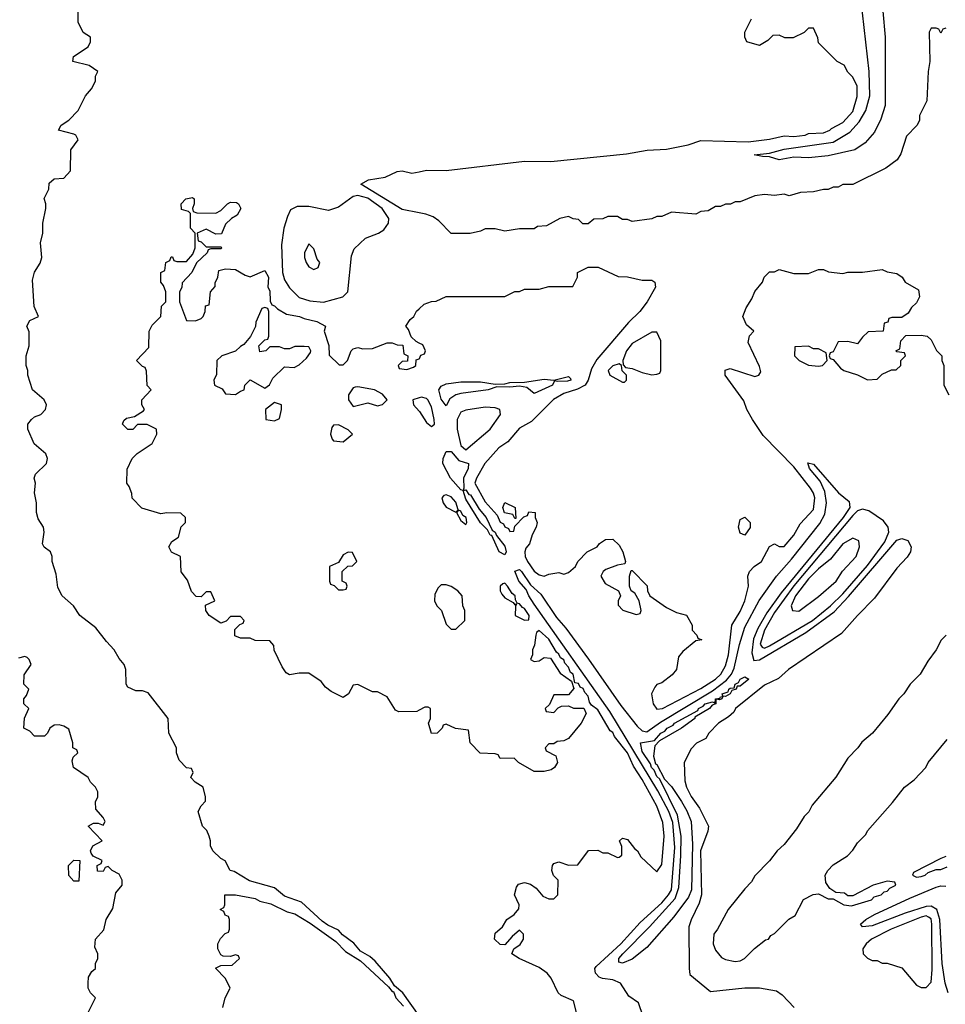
# Model space of a CAD drawing. Header units: inches. Extents: x 2348341 to 2479810, y 460419 to 613669.
# Tile 531 of 656: x 2408369 to 2412148, y 573944 to 577961. Entities that reach past the tile are written whole.
import ezdxf

# ---------------------------------------------------------------- set-up
doc = ezdxf.new("R2010")
doc.units = ezdxf.units.IN
doc.header["$MEASUREMENT"] = 0
doc.layers.add('C4507', color=7, linetype='Continuous')
doc.layers.add('C4517', color=7, linetype='Continuous')

msp = doc.modelspace()

# ---------------------------------------------------------------- linework, layer by layer
at = {"layer": 'C4507', "color": 2}
for points, elevation in [([(2410000, 573897.2), (2409933.2, 573990), (2409898.6, 574018.6), (2409880.9, 574050), (2409819.7, 574119.7), (2409798.3, 574138.3), (2409761, 574161), (2409732.8, 574192.8), (2409687.3, 574227.3), (2409670, 574246), (2409626.6, 574266.6), (2409603.3, 574283.3), (2409520.2, 574360.2), (2409450, 574385.2), (2409410, 574419), (2409307.5, 574447.5), (2409245.2, 574485.2), (2409228.7, 574490), (2409208.4, 574528.4), (2409190, 574538), (2409158, 574570), (2409148.7, 574590), (2409148.7, 574610), (2409142, 574630), (2409132.5, 574652.5), (2409115.3, 574670), (2409098, 574730), (2409110, 574754), (2409127.3, 574772.7), (2409128, 574790), (2409118, 574830), (2409086, 574850), (2409068.4, 574868.4), (2409078, 574890), (2409070, 574906), (2409050, 574908), (2409020.2, 574940.2), (2409008.7, 574970), (2409008.7, 574990), (2408978, 575050), (2408975.3, 575110), (2408894, 575214), (2408870, 575222), (2408843.1, 575223.1), (2408810, 575238), (2408804, 575250), (2408802, 575310), (2408795.3, 575330), (2408774.6, 575354.6), (2408755.3, 575390), (2408723.2, 575423.2), (2408680.2, 575480.2), (2408615.3, 575530), (2408589.1, 575569.1), (2408542, 575610), (2408524.7, 575644.7), (2408518, 575698), (2408502, 575750), (2408502, 575770), (2408495.3, 575790), (2408469.3, 575809.3), (2408462.7, 575822.7), (2408469.3, 575870), (2408466, 575890), (2408444.8, 575924.8), (2408438, 575950), (2408437.2, 575990), (2408429.3, 576030), (2408433.2, 576070), (2408428.7, 576090), (2408434, 576106), (2408479, 576150), (2408482, 576170), (2408475.3, 576190), (2408428.7, 576230), (2408402, 576290), (2408402, 576310), (2408417.2, 576330), (2408430, 576340.7), (2408455.3, 576350), (2408474, 576370), (2408479, 576390), (2408468.7, 576410), (2408422, 576450), (2408402, 576510), (2408402, 576530), (2408395.3, 576550), (2408395.3, 576590), (2408408, 576630), (2408407.3, 576687.3), (2408398, 576710), (2408410, 576734), (2408446, 576750), (2408428.7, 576790), (2408422, 576898), (2408429.3, 576930.7), (2408452.9, 576967.1), (2408459, 576990), (2408454, 577050), (2408464, 577090), (2408464, 577130), (2408475.3, 577190), (2408475.3, 577210), (2408468.9, 577231.1), (2408488, 577270), (2408490, 577294), (2408510, 577312), (2408550, 577314), (2408576.4, 577343.6), (2408578, 577430), (2408608, 577470), (2408598, 577490), (2408590, 577494), (2408528, 577510), (2408538, 577530), (2408570, 577551.3), (2408608, 577590), (2408638, 577650), (2408662, 577678), (2408678, 577710), (2408678, 577730), (2408688, 577750), (2408653.2, 577773.2), (2408586, 577790), (2408588.7, 577810), (2408648, 577850), (2408658, 577870), (2408658, 577890), (2408628.9, 577908.9), (2408608, 577950), (2408608, 578030)], 94), ([(2410000, 577172.8), (2409930, 577186.3), (2409761.2, 577290), (2409793, 577307), (2409861.6, 577318.4), (2409910, 577341.6), (2409930, 577344.4), (2409970, 577334.6), (2410000, 577340.4)], 90), ([(2410000, 575143.5), (2409990, 575138), (2409916.4, 575136.4), (2409903.1, 575143.1), (2409870, 575198), (2409830, 575218), (2409810, 575218), (2409750, 575248), (2409730, 575246), (2409711.3, 575210), (2409690, 575195.3), (2409640.2, 575220.2), (2409618, 575238), (2409600.2, 575260.2), (2409550, 575295.3), (2409510, 575295.3), (2409470, 575288), (2409456.4, 575296.4), (2409440.2, 575320.2), (2409408.4, 575388.4), (2409407.3, 575407.3), (2409390, 575426), (2409330, 575428), (2409310, 575438), (2409270, 575438), (2409247.3, 575447.3), (2409247.3, 575472.7), (2409267.3, 575492.7), (2409282, 575498), (2409286, 575510), (2409270, 575526), (2409230, 575526), (2409212.7, 575507.3), (2409190, 575498), (2409142, 575530), (2409128.7, 575550), (2409128, 575572), (2409166, 575590), (2409150, 575626), (2409130, 575626), (2409110, 575606), (2409090, 575608), (2409070, 575628), (2409053.6, 575673.6), (2409028.4, 575708.4), (2409026, 575770), (2408988.9, 575788.9), (2408978, 575810), (2408990, 575832), (2409018, 575850), (2409028.4, 575891.6), (2409046, 575910), (2409046, 575930), (2409027.3, 575947.3), (2408970, 575948.7), (2408944.7, 575944.7), (2408868.4, 575968.4), (2408828.4, 576008.4), (2408827.3, 576027.3), (2408816.4, 576056.4), (2408806, 576070), (2408807.3, 576127.3), (2408828, 576170), (2408849.1, 576190.9), (2408910, 576232), (2408928.7, 576270), (2408928, 576290), (2408890, 576308.7), (2408850, 576308.7), (2408830.9, 576289.1), (2408811, 576289), (2408789.2, 576310), (2408794.6, 576325.4), (2408804.7, 576335.3), (2408838, 576342), (2408874.6, 576365.4), (2408878, 576370), (2408868, 576390), (2408868, 576410), (2408906, 576450), (2408888.9, 576468.9), (2408887.3, 576527.3), (2408882, 576542), (2408870, 576546), (2408846, 576570), (2408896.4, 576623.6), (2408898, 576690), (2408910, 576714), (2408946, 576750), (2408948.4, 576791.6), (2408966, 576810), (2408966, 576850), (2408956.4, 576876.4), (2408946, 576890), (2408946, 576930), (2408962, 576938), (2408966, 576970), (2408982, 576978), (2408987.3, 576992.7), (2408992.7, 576992.7), (2408998, 576978), (2409010, 576974), (2409050, 576974), (2409076.4, 577003.6), (2409086, 577030), (2409086, 577090), (2409066, 577110), (2409066, 577170), (2409058, 577178), (2409030, 577186), (2409028.7, 577210), (2409048, 577230), (2409074.8, 577234.8), (2409082, 577230), (2409082, 577210), (2409074, 577190), (2409078, 577178), (2409092.7, 577172.7), (2409170, 577172), (2409190, 577182), (2409218, 577210), (2409230, 577216), (2409254.8, 577214.8), (2409262, 577210), (2409272, 577190), (2409256.9, 577163.1), (2409234, 577150), (2409210, 577126), (2409192.7, 577087.3), (2409170, 577086), (2409130, 577106), (2409094, 577090), (2409098, 577058), (2409110, 577054), (2409130, 577034), (2409190, 577034), (2409194, 577030), (2409190, 577026), (2409150, 577026), (2409138, 577022), (2409134, 577010), (2409091.6, 576968.4), (2409072, 576930), (2409032.7, 576887.3), (2409031.6, 576868.4), (2409022, 576850), (2409022, 576810), (2409050, 576734), (2409087.3, 576732.7), (2409110, 576742), (2409118, 576750), (2409126, 576770), (2409127.3, 576792.7), (2409142, 576798), (2409148, 576850), (2409167.3, 576872.7), (2409167.3, 576887.3), (2409178, 576910), (2409182, 576938), (2409210, 576944.7), (2409250, 576941), (2409290, 576918), (2409310, 576912), (2409370, 576938), (2409384.7, 576910), (2409382, 576870), (2409390, 576854), (2409392, 576812), (2409398, 576798), (2409410, 576794), (2409421, 576781), (2409458.8, 576758.8), (2409512, 576750), (2409530, 576741), (2409582, 576730), (2409618, 576710), (2409612, 576690), (2409631.1, 576631.1), (2409632.7, 576592.7), (2409672.7, 576552.7), (2409690, 576552), (2409708, 576570), (2409722, 576610), (2409730, 576618), (2409750, 576622.8), (2409770, 576617.3), (2409810, 576618.8), (2409870, 576642), (2409890, 576642), (2409910, 576634), (2409932.7, 576632.7), (2409938, 576598), (2409954, 576590), (2409952.7, 576567.3), (2409930, 576566), (2409914, 576550), (2409918, 576538), (2409950, 576534), (2409976.4, 576543.6), (2409986, 576550), (2409987.3, 576572.7), (2410000, 576577.3)], 90), ([(2410000, 576641.4), (2409987.3, 576647.3), (2409967.3, 576667.3), (2409956.4, 576696.4), (2409946, 576710), (2409963.1, 576736.9), (2409978, 576750), (2409988.9, 576771.1), (2410000, 576781.3)], 90), ([(2410000, 576418.2), (2409974, 576410), (2409976.4, 576390), (2410000, 576364.2)], 90), ([(2408648.7, 573910), (2408678, 573970), (2408658, 573990), (2408648.9, 574008.9), (2408648, 574030), (2408650, 574054), (2408663.1, 574076.9), (2408678, 574090), (2408678, 574110), (2408688, 574130), (2408688, 574150), (2408676.4, 574176.4), (2408678, 574210), (2408712.9, 574247.1), (2408722, 574290), (2408750, 574334), (2408762, 574398), (2408788, 574430), (2408788, 574450), (2408774.6, 574474.6), (2408746, 574490), (2408730, 574506), (2408718, 574502), (2408710, 574486), (2408687.3, 574487.3), (2408686, 574510), (2408702, 574518), (2408706, 574530), (2408668.4, 574548.4), (2408660.4, 574560.4), (2408658, 574570), (2408668, 574590), (2408706, 574610), (2408648.7, 574670), (2408670, 574682), (2408690, 574682), (2408710, 574674), (2408718, 574690), (2408710, 574706), (2408680.4, 574740.4), (2408678, 574770), (2408688, 574790), (2408688, 574810), (2408678, 574830), (2408658, 574850), (2408648.4, 574868.4), (2408588.7, 574910), (2408583.1, 574936.9), (2408588, 574952), (2408606, 574970), (2408602, 574982), (2408586, 574990), (2408586, 575010), (2408570, 575066), (2408550, 575079), (2408530, 575084), (2408510, 575082), (2408492, 575070), (2408482, 575050), (2408470, 575038), (2408430, 575038), (2408410, 575058), (2408386, 575070), (2408388.9, 575111.1), (2408406, 575150), (2408386, 575170), (2408386, 575190), (2408396.4, 575203.6), (2408406, 575230), (2408386, 575250), (2408387.3, 575287.3), (2408415.3, 575330), (2408408, 575350), (2408399, 575359), (2408390, 575362), (2408363.6, 575356.4)], 98), ([(2409198, 573930), (2409208, 573970), (2409228, 574010), (2409208.9, 574048.9), (2409168.4, 574091.6), (2409190, 574102), (2409236.4, 574103.6), (2409266, 574130), (2409262, 574142), (2409250, 574146), (2409230, 574138), (2409200.4, 574140.4), (2409190, 574146), (2409178, 574170), (2409178, 574190), (2409188.4, 574211.6), (2409207.3, 574232.7), (2409222, 574238), (2409226, 574250), (2409226, 574290), (2409222, 574302), (2409207.3, 574307.3), (2409202, 574322), (2409188, 574330), (2409202, 574338), (2409206, 574350), (2409206, 574390), (2409250, 574390.7), (2409330, 574375.5), (2409350, 574364), (2409394, 574354), (2409461.3, 574321.3), (2409492.4, 574312.4), (2409554.9, 574274.9), (2409659.5, 574199.5), (2409698.8, 574158.8), (2409760.4, 574120.4), (2409874.8, 574014.8), (2409890, 573996), (2409895.3, 573995.3), (2409904.9, 573970), (2409935.5, 573935.5)], 94)]:
    msp.add_lwpolyline(points, dxfattribs=dict(at, elevation=elevation))
for points, elevation in [([(2409750, 577243.1), (2409730, 577239.8), (2409670, 577196.3), (2409630, 577182.6), (2409550, 577198), (2409501.7, 577198.3), (2409475.2, 577184.8), (2409462, 577158), (2409447.3, 577110), (2409438, 577042), (2409442.6, 576930), (2409450, 576898.8), (2409470, 576866.8), (2409510, 576826.8), (2409553.2, 576813.2), (2409610, 576808.2), (2409688.7, 576830), (2409709, 576850), (2409723.2, 576996.8), (2409734.2, 577025.8), (2409781.2, 577070), (2409834, 577090), (2409856.3, 577103.7), (2409875.1, 577130), (2409875.6, 577150), (2409849.6, 577190), (2409790, 577232.4)], 94), ([(2409550, 577046), (2409532, 577010), (2409532, 576990), (2409538, 576970), (2409550, 576952), (2409570, 576941), (2409588, 576950), (2409594, 576970), (2409584, 576984), (2409570, 577026)], 98), ([(2409370, 576786), (2409358, 576782), (2409332.7, 576727.3), (2409331.6, 576708.4), (2409311.6, 576668.4), (2409284.7, 576635.3), (2409270, 576628), (2409250, 576608.7), (2409194, 576590), (2409174, 576570), (2409172.7, 576512.7), (2409162, 576490), (2409164.7, 576470), (2409195.3, 576455.3), (2409210, 576434), (2409250, 576432), (2409270, 576444.7), (2409286, 576450), (2409288, 576470), (2409310, 576491.3), (2409370, 576458), (2409389.1, 576470.9), (2409402, 576498), (2409450, 576544.7), (2409490, 576542), (2409510, 576552), (2409540.4, 576579.6), (2409556.4, 576603.6), (2409558, 576610), (2409550, 576626), (2409530, 576628), (2409492.7, 576627.3), (2409470, 576618), (2409450, 576618), (2409430, 576626), (2409390, 576626), (2409374, 576610), (2409350, 576606), (2409346, 576630), (2409370, 576654), (2409382, 576658), (2409386, 576670), (2409386, 576770), (2409382, 576782)], 90), ([(2409750, 576462.7), (2409738.8, 576461.2), (2409730, 576459), (2409711, 576430), (2409711.3, 576410), (2409730, 576382), (2409790, 576398), (2409830, 576384.7), (2409850, 576391.3), (2409868.7, 576410), (2409850, 576432.7), (2409818, 576450)], 90), ([(2409410, 576399), (2409372, 576370), (2409374, 576330), (2409410, 576324.7), (2409430, 576334), (2409438, 576370), (2409438, 576390)], 90), ([(2409670, 576308), (2409650, 576306), (2409643.6, 576296.4), (2409638, 576270), (2409644.7, 576250), (2409650, 576242), (2409690, 576238), (2409728, 576270), (2409710, 576288)], 90), ([(2409710, 575788), (2409690, 575778), (2409670, 575746), (2409634, 575730), (2409634, 575670), (2409638, 575658), (2409652.7, 575652.7), (2409670, 575634), (2409690, 575634), (2409702, 575638), (2409706, 575650), (2409702, 575662), (2409686, 575670), (2409686, 575710), (2409708.4, 575731.6), (2409727.3, 575732.7), (2409746, 575750), (2409727.3, 575787.3)], 90), ([(2408590, 574446), (2408569.1, 574469.1), (2408568, 574510), (2408590, 574531.3), (2408614, 574530), (2408610, 574446)], 98)]:
    msp.add_lwpolyline(points, close=True, dxfattribs=dict(at, elevation=elevation))
at = {"layer": 'C4517', "color": 2}
for points, elevation in [([(2411882.9, 578102.9), (2411903.1, 577890), (2411902.6, 577610), (2411884.8, 577555.2), (2411858.5, 577501.4), (2411821.4, 577458.6), (2411778.8, 577430), (2411670, 577404.7), (2411590, 577396.9), (2411530, 577399.6), (2411470, 577389.6), (2411430, 577401.2), (2411402, 577402), (2411368, 577410), (2411430, 577416.3), (2411490, 577432.7), (2411690, 577461.7), (2411757.9, 577502.1), (2411796.3, 577543.7), (2411823.8, 577590), (2411839.3, 577650), (2411836.8, 577750), (2411803.5, 578050)], 86), ([(2410000, 577340.4), (2410030, 577346.3), (2410110, 577345.2), (2410430, 577383.7), (2410538, 577382), (2410846.7, 577413.3), (2410931.1, 577428.9), (2411010, 577432.4), (2411098, 577450), (2411150, 577467.3), (2411343.1, 577463.1), (2411430, 577472.7), (2411490, 577486.4), (2411530, 577484.2), (2411575.3, 577490), (2411590, 577496.3), (2411650, 577499.3), (2411677.2, 577510), (2411682.9, 577517.1), (2411730, 577540.7), (2411770, 577586.8), (2411788, 577648), (2411788, 577690), (2411770, 577726), (2411750, 577746), (2411734.6, 577774.6), (2411706, 577790), (2411630, 577866), (2411627.3, 577887.3), (2411610, 577926), (2411590, 577926), (2411571.6, 577908.4), (2411527.3, 577887.3), (2411492.7, 577887.3), (2411470, 577898), (2411443.6, 577896.4), (2411423.6, 577876.4), (2411390, 577855.3), (2411338, 577870), (2411328.9, 577888.9), (2411329, 577910), (2411356.4, 577963.6)], 90), ([(2412150, 577926), (2412138, 577922), (2412130, 577906), (2412122, 577922), (2412110, 577926), (2412090, 577926), (2412082, 577910), (2412084.7, 577790), (2412078, 577750), (2412072, 577630), (2412042, 577570), (2412042, 577550), (2412031.6, 577528.4), (2411990, 577486), (2411966.4, 577413.6), (2411950.8, 577389.2), (2411905.4, 577354.6), (2411770, 577288), (2411730, 577288), (2411710, 577278), (2411690, 577278), (2411670, 577268), (2411650, 577268), (2411610, 577258), (2411556.4, 577256.4), (2411510, 577242), (2411490, 577248.7), (2411450, 577244), (2411410, 577248), (2411370, 577242), (2411310, 577218), (2411290, 577218), (2411271.6, 577208.4), (2411250, 577208), (2411230, 577198), (2411210, 577198), (2411179.6, 577180.4), (2411150, 577178), (2411130, 577168), (2411030, 577175.3), (2410990, 577158), (2410970, 577158), (2410950, 577148), (2410870, 577138), (2410850, 577146), (2410830, 577146), (2410810, 577158), (2410770, 577158), (2410750, 577148), (2410712.7, 577147.3), (2410690, 577128), (2410668.4, 577128.4), (2410650, 577146), (2410628.4, 577148.4), (2410610, 577158), (2410574, 577150), (2410519.6, 577120.4), (2410483.6, 577116.4), (2410470, 577108), (2410410, 577108), (2410350, 577098), (2410310, 577108), (2410270, 577108), (2410250, 577098), (2410208.4, 577088.4), (2410130, 577088), (2410080.2, 577140.2), (2410057, 577157), (2410027.5, 577167.5), (2410000, 577172.8)], 90), ([(2410000, 576781.3), (2410020.2, 576799.8), (2410050, 576811.3), (2410070, 576812), (2410110, 576831.3), (2410350, 576832), (2410390, 576852), (2410410, 576852), (2410430, 576862), (2410490, 576862), (2410530, 576872), (2410627.3, 576872.7), (2410646, 576910), (2410646, 576930), (2410690, 576951.3), (2410731.1, 576951.1), (2410812.7, 576912.7), (2410850, 576912), (2410910, 576898), (2410950, 576898), (2410962, 576890), (2410964.7, 576870), (2410930.4, 576810), (2410900.5, 576770), (2410854.9, 576725.1), (2410725.9, 576574.1), (2410703.7, 576536.3), (2410690.3, 576489.7), (2410677.1, 576470), (2410646.2, 576453.8), (2410590, 576436.1), (2410548.6, 576411.4), (2410458, 576322), (2410410, 576293.6), (2410361.4, 576238.6), (2410325.4, 576214.5), (2410267.4, 576150), (2410234.4, 576090), (2410227.9, 576070), (2410270, 575993), (2410319, 575939), (2410330, 575911.3), (2410343.8, 575903.8), (2410350, 575891.3), (2410364.9, 575884.9), (2410370, 575872), (2410386, 575874), (2410390, 575894), (2410427.3, 575932.7), (2410442, 575938), (2410447.3, 575952.7), (2410474, 575950), (2410474, 575930), (2410482, 575910), (2410478, 575890), (2410461.4, 575858.6), (2410450, 575822), (2410434.8, 575805.2), (2410430.7, 575789.3), (2410433, 575770), (2410442.4, 575750), (2410470, 575710.5), (2410490, 575695.5), (2410510, 575690.7), (2410530, 575698.8), (2410570, 575704.7), (2410590, 575698), (2410610, 575704.7), (2410638, 575730), (2410648, 575750), (2410686, 575790), (2410726, 575810), (2410736.4, 575823.6), (2410760.4, 575839.6), (2410790, 575842), (2410816.8, 575816.8), (2410831.3, 575790), (2410842, 575750), (2410839.6, 575740.4), (2410810, 575735.3), (2410762, 575718), (2410751.1, 575708.9), (2410742, 575690), (2410759.8, 575659.8), (2410814, 575630), (2410822, 575610), (2410812, 575590), (2410812.7, 575572.7), (2410831.6, 575551.6), (2410886, 575534), (2410902, 575538), (2410906, 575550), (2410898, 575590), (2410880.4, 575620.4), (2410866, 575630), (2410858, 575650), (2410858, 575690), (2410866, 575714), (2410870, 575714), (2410930.9, 575650.9), (2410932, 575630), (2410942, 575610), (2411010, 575562), (2411050, 575542), (2411091.1, 575531.1), (2411114, 575490), (2411114, 575470), (2411134, 575450), (2411138, 575438), (2411154, 575430), (2411130, 575426), (2411076.8, 575383.2), (2411058.8, 575361.2), (2411050, 575309), (2411032.3, 575287.7), (2410990, 575255.3), (2410970, 575248.7), (2410962.5, 575237.5), (2410948.2, 575210), (2410955.5, 575170), (2410970, 575148.2), (2410993.2, 575150), (2411150, 575232), (2411209.6, 575270), (2411231.1, 575290), (2411250, 575324), (2411263.5, 575370), (2411276, 575490), (2411310, 575546.8), (2411329.2, 575590), (2411344, 575650), (2411342, 575690), (2411348, 575710), (2411368, 575730), (2411398, 575750), (2411430, 575812), (2411450, 575822), (2411470, 575812), (2411490, 575812), (2411530, 575858), (2411555.5, 575904.5), (2411610, 575962), (2411614.7, 576010), (2411610, 576028.7), (2411597.6, 576050), (2411530, 576136.2), (2411404.9, 576264.9), (2411360.7, 576330), (2411338, 576370), (2411325.2, 576405.2), (2411248.7, 576510), (2411248.9, 576531.1), (2411270, 576538), (2411370, 576504.7), (2411386, 576510), (2411395.3, 576524.7), (2411390, 576546), (2411343.1, 576643.1), (2411348.4, 576671.6), (2411366, 576690), (2411336.4, 576716.4), (2411322, 576750), (2411334.6, 576785.4), (2411358, 576822), (2411370, 576852), (2411402, 576890), (2411409.1, 576910.9), (2411430, 576932), (2411450, 576932), (2411470, 576942), (2411530, 576924.7), (2411590, 576924.7), (2411630, 576942), (2411650, 576942), (2411671.6, 576931.6), (2411730, 576924.7), (2411750, 576931.3), (2411810, 576931.3), (2411890, 576942), (2411910, 576932), (2411950, 576924.7), (2411971.3, 576910), (2411984.7, 576890), (2412038, 576858), (2412042, 576830), (2412030, 576806), (2412010, 576786), (2411996.9, 576763.1), (2411970, 576746), (2411930, 576746), (2411918, 576742), (2411912.7, 576727.3), (2411898, 576722), (2411894, 576690), (2411832.7, 576687.3), (2411810, 576666), (2411790, 576638), (2411750, 576648), (2411710, 576646), (2411690, 576606), (2411678, 576602), (2411674, 576590), (2411678, 576578), (2411690, 576574), (2411719.6, 576539.6), (2411734, 576530), (2411790, 576512), (2411830, 576492), (2411870, 576494), (2411890, 576514), (2411928.4, 576531.6), (2411947.3, 576532.7), (2411966, 576550), (2411966, 576570), (2411986, 576590), (2411982, 576602), (2411950, 576606), (2411946, 576610), (2411962, 576618), (2411966, 576650), (2411987.3, 576672.7), (2412050, 576674), (2412074, 576670), (2412090, 576654), (2412111.6, 576611.6), (2412134, 576590), (2412134, 576570), (2412142, 576550), (2412142, 576470), (2412162, 576430)], 90), ([(2410000, 576577.3), (2410002, 576578), (2410007.3, 576592.7), (2410022, 576598), (2410026, 576610), (2410014.6, 576634.6), (2410000, 576641.4)], 90), ([(2410000, 576364.2), (2410002, 576362), (2410030, 576317.1), (2410050, 576300.5), (2410062.7, 576310), (2410061.3, 576330), (2410050, 576381.2), (2410035.1, 576410), (2410030, 576415.6), (2410010, 576421.3), (2410000, 576418.2)], 90), ([(2410914, 573894), (2410895.3, 573950), (2410856.4, 573976.4), (2410822, 574030), (2410790, 574043.7), (2410748.6, 574048.6), (2410734.8, 574054.8), (2410720.5, 574070), (2410716.9, 574090), (2410722.2, 574097.8), (2410823.6, 574190), (2410902.8, 574277.2), (2410990, 574357.7), (2411018.4, 574390), (2411029.8, 574410), (2411043.1, 574583.1), (2411035.3, 574684.7), (2411019.5, 574730), (2410973.9, 574813.9), (2410778.7, 575138.7), (2410470, 575575.8), (2410447.8, 575610), (2410436.6, 575636.6), (2410407.4, 575670), (2410390, 575711), (2410410, 575717), (2410418.4, 575710), (2410454.5, 575654.5), (2410497, 575617), (2410561.2, 575521.2), (2410598.4, 575478.4), (2410691.4, 575351.4), (2410823.2, 575163.2), (2410890, 575078.5), (2410910, 575059.6), (2410930, 575055.2), (2410985.1, 575094.9), (2411197.2, 575222.8), (2411254.3, 575265.7), (2411274.8, 575290), (2411285.6, 575314.4), (2411307.9, 575412.1), (2411330, 575482), (2411388.5, 575591.5), (2411458.5, 575690), (2411520.5, 575759.5), (2411635.2, 575904.8), (2411656.6, 575943.4), (2411662.9, 575990), (2411656.1, 576036.1), (2411637.5, 576077.5), (2411593.2, 576130), (2411587, 576153), (2411610, 576146.8), (2411712, 576030), (2411755.4, 575995.4), (2411758.4, 575970), (2411731.6, 575930), (2411477.7, 575622.3), (2411418.7, 575541.3), (2411382.6, 575477.4), (2411365.2, 575434.8), (2411358.2, 575378.2), (2411366.8, 575346.8), (2411390, 575348.4), (2411578.8, 575461.2), (2411694.5, 575545.5), (2411753.2, 575606.8), (2411950, 575836.9), (2411970, 575844.7), (2411995.6, 575835.6), (2412008.1, 575810), (2412006.2, 575790), (2411992.7, 575767.3), (2411950, 575723), (2411859.2, 575600.8), (2411788.8, 575530), (2411723.9, 575456.1), (2411507.7, 575310), (2411466.7, 575273.3), (2411410, 575245.2), (2411291.3, 575150), (2411284, 575136), (2411263.5, 575116.5), (2411222, 575090), (2411182, 575050), (2411170, 575028), (2411131.6, 575008.4), (2411110, 574986), (2411082, 574930), (2411084.7, 574855.3), (2411091, 574830), (2411110, 574791.3), (2411144.1, 574744.1), (2411181, 574670), (2411178, 574650), (2411148.4, 574570), (2411153, 574390), (2411143.7, 574356.3), (2411110, 574288.7), (2411100.4, 574259.6), (2411101.7, 574090), (2411105.5, 574065.5), (2411190, 573996.3), (2411330, 574010.7), (2411390, 574010.8), (2411459.1, 573999.1), (2411482, 573982), (2411531.3, 573930)], 86), ([(2410642, 573910), (2410630, 573958), (2410580.2, 573980.2), (2410568, 573990), (2410539, 574050), (2410522, 574070), (2410490, 574093.2), (2410408, 574130), (2410378, 574150), (2410386, 574170), (2410412.9, 574187.1), (2410426, 574210), (2410426, 574230), (2410410, 574246), (2410379.6, 574220.4), (2410350, 574186), (2410330, 574188), (2410308, 574210), (2410310, 574234), (2410340.4, 574259.6), (2410358, 574290), (2410388, 574310), (2410407.3, 574332.7), (2410408, 574350), (2410389.2, 574390), (2410398, 574422), (2410406, 574434), (2410430, 574441), (2410454.4, 574434.4), (2410478, 574418), (2410505.4, 574385.4), (2410530, 574374), (2410550, 574374), (2410566, 574390), (2410568, 574450), (2410549, 574469), (2410542, 574490), (2410544, 574510), (2410550, 574518), (2410570, 574524.7), (2410610, 574511.3), (2410648, 574512), (2410691.6, 574571.6), (2410730, 574572), (2410750, 574562), (2410770, 574562), (2410810, 574542), (2410816.4, 574543.6), (2410827.3, 574552.7), (2410828, 574570), (2410827.3, 574587.3), (2410818, 574610), (2410830, 574622), (2410850, 574616), (2410878.8, 574578.8), (2410890.8, 574570), (2410905.2, 574545.2), (2410970, 574484.7), (2410990, 574514), (2410999.6, 574630), (2410995.1, 574684.9), (2410970, 574752), (2410910, 574860.9), (2410874.6, 574914.6), (2410850, 574969.3), (2410796.9, 575036.9), (2410790, 575052.3), (2410779.3, 575059.3), (2410730, 575145.2), (2410704, 575164), (2410696, 575176), (2410690, 575201.2), (2410676.4, 575216.4), (2410670, 575231.6), (2410657, 575237), (2410650, 575252.7), (2410635.3, 575255.3), (2410628.7, 575290), (2410617.5, 575297.5), (2410610, 575319.3), (2410594.9, 575334.9), (2410590, 575349), (2410576.9, 575356.9), (2410570, 575372.7), (2410560.1, 575380.1), (2410530, 575433.6), (2410490, 575468.7), (2410479.6, 575460.4), (2410476, 575450), (2410471, 575409), (2410462, 575390), (2410462, 575370), (2410454, 575350), (2410470, 575342), (2410490, 575344.7), (2410510, 575358), (2410536, 575356), (2410575.3, 575295.3), (2410622, 575262), (2410631.6, 575231.6), (2410610, 575206), (2410550, 575206), (2410532.7, 575167.3), (2410514, 575150), (2410518, 575138), (2410550, 575134), (2410567.3, 575152.7), (2410580.4, 575159.6), (2410610, 575162), (2410630, 575152), (2410671.6, 575151.6), (2410682, 575130), (2410662, 575090), (2410610, 575028), (2410590, 575018), (2410563.6, 575016.4), (2410550, 575006), (2410530, 575006), (2410514, 574990), (2410518, 574978), (2410558, 574958), (2410564.7, 574930), (2410552, 574910), (2410539.1, 574900.9), (2410510, 574893.2), (2410470, 574894), (2410406, 574930), (2410387.3, 574947.3), (2410330, 574946), (2410322, 574962), (2410310, 574966), (2410248.4, 574968.4), (2410208, 575010), (2410202, 575062), (2410148.4, 575068.4), (2410110, 575086), (2410098, 575082), (2410094, 575070), (2410074, 575050), (2410050, 575048), (2410038, 575090), (2410046, 575110), (2410046, 575150), (2410036.4, 575156.4), (2410023.6, 575156.4), (2410000, 575143.5)], 90), ([(2412152, 575450), (2412131.1, 575428.9), (2412111.3, 575390), (2412076, 575344), (2412044.7, 575290), (2412004.7, 575250), (2411978, 575210), (2411958, 575190), (2411913.7, 575126.3), (2411851.3, 575050), (2411807.1, 575012.9), (2411791.3, 574990), (2411750, 574948), (2411701, 574870), (2411604.5, 574755.5), (2411590.6, 574729.4), (2411571.3, 574710), (2411539.8, 574660.2), (2411490, 574595.3), (2411461, 574570), (2411430.7, 574529.3), (2411370, 574468), (2411357.3, 574442.7), (2411330, 574415.3), (2411261, 574330), (2411218, 574250), (2411202.8, 574230), (2411200.7, 574190), (2411210, 574164.7), (2411234.4, 574134.4), (2411250, 574126.8), (2411290, 574118.8), (2411310, 574121), (2411328, 574130), (2411368.9, 574171.1), (2411414, 574206), (2411426, 574210), (2411435.3, 574224.7), (2411450, 574232), (2411508.9, 574291.1), (2411534.6, 574305.4), (2411568.9, 574371.1), (2411608.4, 574391.6), (2411630, 574394), (2411670, 574374), (2411690, 574374), (2411734, 574350), (2411765.4, 574345.4), (2411846, 574370), (2411858, 574382), (2411886, 574390), (2411898, 574402), (2411910, 574404.7), (2411922, 574418), (2411946, 574430), (2411942, 574442), (2411910, 574446), (2411854, 574430), (2411770, 574386), (2411750, 574386), (2411736.4, 574396.4), (2411700.4, 574400.4), (2411676.4, 574416.4), (2411660.4, 574440.4), (2411658, 574470), (2411668, 574490), (2411690, 574512), (2411748, 574550), (2411770, 574572), (2411790, 574602), (2411823.1, 574636.9), (2411830, 574652), (2411932.9, 574767.1), (2411982, 574830), (2412020.2, 574859.8), (2412068, 574910), (2412078, 574930), (2412155.5, 575024.5)], 90), ([(2412150, 574546), (2412130, 574538), (2412018, 574482), (2412014, 574470), (2412030, 574462), (2412050, 574464.7), (2412066, 574470), (2412078, 574482), (2412110, 574494), (2412130, 574494), (2412155.3, 574504.7)], 90), ([(2412160.3, 573990), (2412147.2, 574030), (2412134.6, 574110), (2412126, 574290), (2412114, 574330), (2412090, 574343.4), (2412070, 574343.2), (2411984, 574316), (2411850, 574263.5), (2411810, 574259.3), (2411802, 574270), (2411823.6, 574290), (2411859.5, 574310), (2412003.4, 574376.6), (2412110, 574422), (2412130, 574427.2), (2412150, 574425.2)], 86)]:
    msp.add_lwpolyline(points, dxfattribs=dict(at, elevation=elevation))
for points, elevation in [([(2410970, 576686), (2410950, 576686), (2410870, 576639), (2410846, 576610), (2410832, 576570), (2410832.7, 576552.7), (2410842, 576542), (2410870, 576538), (2410910, 576522), (2410950, 576512), (2410970, 576514), (2410982, 576518), (2410986, 576530), (2410986, 576650)], 94), ([(2411590, 576628.7), (2411534, 576626), (2411532, 576590), (2411551.3, 576570), (2411590, 576551), (2411630, 576546.8), (2411646, 576550), (2411666, 576570), (2411662, 576602), (2411630, 576618), (2411610, 576618)], 90), ([(2410816.4, 576556.4), (2410790, 576548), (2410772, 576530), (2410778, 576510), (2410830, 576482), (2410838, 576482), (2410846, 576490), (2410846, 576510), (2410828.4, 576528.4), (2410826, 576550)], 94), ([(2410564, 576484), (2410552, 576488), (2410544.7, 576470), (2410470, 576435.3), (2410440.2, 576460.2), (2410410, 576466), (2410370, 576461.2), (2410316.9, 576463.1), (2410282, 576450), (2410170, 576435.6), (2410150, 576429.6), (2410125.5, 576414.5), (2410110, 576386), (2410090, 576413.2), (2410079.6, 576450), (2410090, 576464.9), (2410110, 576474.6), (2410170, 576483.1), (2410250, 576483), (2410310, 576474), (2410350, 576474.8), (2410370, 576481), (2410430, 576482), (2410510, 576494.4), (2410550, 576490.6), (2410610, 576504.7), (2410617.3, 576497.3), (2410618.8, 576490), (2410606, 576486)], 86), ([(2410270, 576380.5), (2410190, 576367.8), (2410170, 576359.6), (2410154.7, 576330), (2410155.4, 576290), (2410170, 576223), (2410190, 576205.7), (2410289.6, 576290), (2410332.3, 576350), (2410328.7, 576370), (2410310, 576377)], 90), ([(2410179.8, 576040.2), (2410170, 576042), (2410128.5, 576090), (2410096.9, 576150), (2410097.6, 576170), (2410110, 576198.8), (2410130, 576198.8), (2410162, 576162), (2410201, 576150), (2410200.5, 576130), (2410180.9, 576090), (2410182.8, 576050)], 86), ([(2410110, 576022), (2410101, 576019), (2410092, 576010), (2410098, 575990), (2410110, 575972), (2410150, 575952), (2410159, 575961), (2410150, 575992.7), (2410130, 576014.5)], 90), ([(2410350, 575777.2), (2410326.3, 575790), (2410296.2, 575856.2), (2410290, 575858), (2410278.9, 575878.9), (2410250, 575908.2), (2410190, 576004.5), (2410180.2, 576039.8), (2410190, 576042.8), (2410203.1, 576023.1), (2410210, 576021.6), (2410244.4, 575964.4), (2410273.4, 575930), (2410298.4, 575878.4), (2410310, 575870.3), (2410315.9, 575855.9), (2410350, 575812.4), (2410355.8, 575790)], 86), ([(2410390, 575926), (2410382, 575942), (2410349, 575949), (2410342, 575970), (2410349.2, 575990.8), (2410392, 575970), (2410394, 575926)], 90), ([(2410161, 575959), (2410152, 575950), (2410170, 575918), (2410190, 575901), (2410195.1, 575910), (2410191.2, 575930), (2410178, 575938), (2410170, 575956)], 90), ([(2411810, 575964), (2411790, 575956.4), (2411770, 575938.2), (2411529.7, 575650.3), (2411450, 575542.7), (2411409.4, 575470), (2411392.3, 575412.3), (2411400.5, 575400.5), (2411410, 575396.5), (2411430, 575406.4), (2411605.4, 575510), (2411679.2, 575570), (2411730, 575618.2), (2411830, 575733.8), (2411901.5, 575830), (2411916.9, 575870), (2411914, 575890), (2411895.5, 575915.5), (2411836.3, 575956.3)], 90), ([(2411330, 575858), (2411310, 575866), (2411304, 575890), (2411310, 575922), (2411330, 575931), (2411351, 575910), (2411350.8, 575889.2)], 90), ([(2411770, 575846), (2411730, 575822), (2411679.9, 575760.1), (2411630, 575720.7), (2411590, 575679.7), (2411535.8, 575610), (2411519.1, 575570), (2411524.7, 575550), (2411550, 575547.7), (2411630, 575607.3), (2411702, 575670), (2411728.9, 575711.1), (2411784, 575770), (2411798, 575810), (2411794.6, 575834.6)], 94), ([(2410350, 575661.2), (2410341.4, 575658.6), (2410331.3, 575650), (2410331.3, 575630), (2410336.9, 575616.9), (2410350, 575602), (2410383.6, 575583.6), (2410390, 575574), (2410398, 575578), (2410392.7, 575567.3), (2410392, 575530), (2410430, 575511.3), (2410447.3, 575512.7), (2410448.7, 575530), (2410430, 575559), (2410422, 575562), (2410410, 575578), (2410400.4, 575580.4), (2410393.6, 575593.6), (2410392.3, 575610), (2410380.1, 575620.1), (2410361.2, 575650)], 90), ([(2410110, 575655.3), (2410090, 575655.3), (2410076.9, 575643.1), (2410063.6, 575616.4), (2410062, 575590), (2410072, 575570), (2410091.3, 575550), (2410110, 575494), (2410130, 575474), (2410150, 575474), (2410186, 575510), (2410186, 575550), (2410178, 575570), (2410175.3, 575610), (2410158, 575630), (2410130, 575648.7)], 90), ([(2411310, 575242), (2411298, 575242), (2411294, 575230), (2411276.3, 575223.7), (2411270, 575209.7), (2411250, 575199.3), (2411240.2, 575200.2), (2411237.2, 575210), (2411262, 575218), (2411264.5, 575230), (2411270, 575233.7), (2411285.6, 575234.4), (2411289.6, 575250), (2411303.9, 575256.1), (2411310, 575270.4), (2411330, 575279.1), (2411346, 575270)], 82), ([(2411225.6, 575185.6), (2411211.1, 575188.9), (2411210.5, 575170), (2411195.6, 575164.4), (2411184.9, 575150), (2411125.5, 575114.5), (2411124.9, 575110), (2411070.4, 575070), (2410981.7, 575018.3), (2410962.3, 574997.7), (2410956.2, 574956.2), (2410964.4, 574924.4), (2410970, 574922), (2411002, 574862), (2411030, 574832), (2411071.4, 574771.4), (2411093.4, 574733.4), (2411110.1, 574690.1), (2411116.3, 574596.3), (2411111.8, 574410), (2411099.6, 574380.4), (2411039, 574301), (2410930, 574175.1), (2410870, 574128.4), (2410830, 574112), (2410815.3, 574115.3), (2410815.6, 574130), (2410831.3, 574150), (2410940.5, 574259.5), (2411044.9, 574375.1), (2411059.9, 574420.1), (2411068.6, 574550), (2411069.2, 574630), (2411055.1, 574715.1), (2410982.3, 574862.3), (2410970, 574872.7), (2410959.3, 574899.3), (2410948, 574910), (2410944.5, 574924.5), (2410910, 574975.1), (2410903.7, 575010), (2410960.2, 575019.8), (2410986, 575050), (2411002.3, 575057.7), (2411012.7, 575070), (2411037.5, 575082.5), (2411042.9, 575090), (2411137.4, 575142.6), (2411140.7, 575150), (2411159.8, 575160.2), (2411167.8, 575170), (2411198, 575178), (2411208, 575172), (2411209.4, 575190), (2411227.6, 575192.4), (2411230, 575198), (2411239.6, 575199.6), (2411236, 575190)], 82), ([(2412070, 574305.1), (2412050, 574298.9), (2411926.8, 574250), (2411846, 574210), (2411824.7, 574190), (2411811.3, 574170), (2411812, 574150), (2411830, 574132), (2411850, 574122), (2411870, 574122), (2411890, 574112), (2411910, 574112), (2411970, 574092), (2412030, 574022), (2412050, 574012), (2412070, 574012), (2412090, 574034), (2412094.7, 574085.3), (2412092.8, 574270), (2412090, 574292.3), (2412079.7, 574299.7)], 90)]:
    msp.add_lwpolyline(points, close=True, dxfattribs=dict(at, elevation=elevation))

doc.saveas('drawing.dxf')
